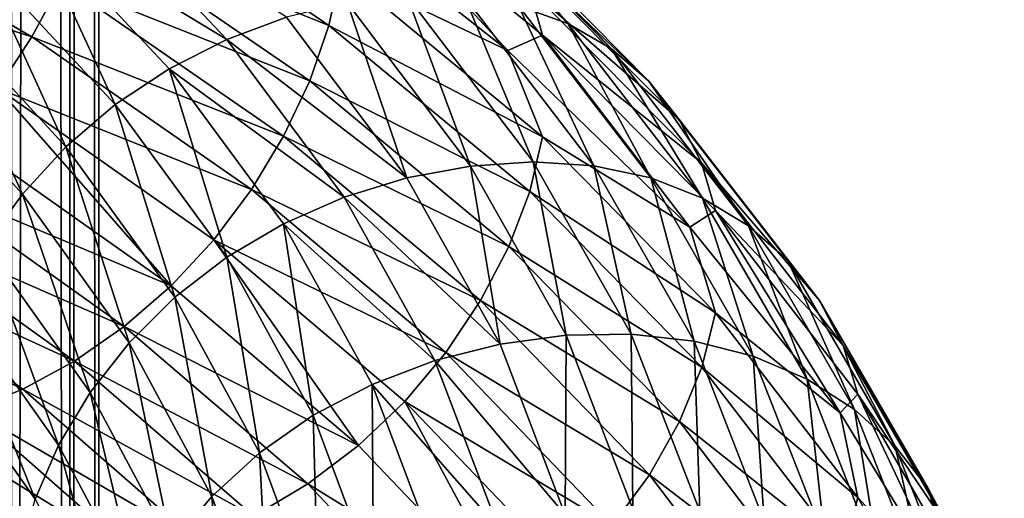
# Model space of a CAD drawing. Header units: metres. Extents: x -44 to 117, y -432 to 89.
# Tile 521 of 656: x 12.5 to 18.41, y -287.13 to -284.26. Entities that reach past the tile are written whole.
import ezdxf

# ---------------------------------------------------------------- set-up
doc = ezdxf.new("R2010")
doc.units = ezdxf.units.M
doc.layers.add('solid_125568', color=7, linetype='CONTINUOUS')

msp = doc.modelspace()

# ---------------------------------------------------------------- linework, layer by layer
at = {"layer": 'solid_125568'}
for points in [[(12.802501, -314.217133, 231.754395), (12.802501, -119.422173, 197.406784), (12.453864, -119.166733, 198.855453)], [(12.453864, -313.9617, 233.203064), (12.802501, -314.217133, 231.754395), (12.453864, -119.166733, 198.855453)], [(12.978006, -314.477875, 230.275665), (12.978006, -119.682907, 195.928055), (12.802501, -119.422173, 197.406784)], [(12.802501, -314.217133, 231.754395), (12.978006, -314.477875, 230.275665), (12.802501, -119.422173, 197.406784)], [(12.978006, -314.740387, 228.786865), (12.978006, -119.945427, 194.439255), (12.978006, -119.682907, 195.928055)], [(12.978006, -314.477875, 230.275665), (12.978006, -314.740387, 228.786865), (12.978006, -119.682907, 195.928055)], [(12.802501, -315.001129, 227.308136), (12.802501, -120.206169, 192.960526), (12.978006, -119.945427, 194.439255)], [(12.978006, -314.740387, 228.786865), (12.802501, -315.001129, 227.308136), (12.978006, -119.945427, 194.439255)], [(12.453864, -315.256592, 225.859467), (12.453864, -120.461609, 191.511856), (12.802501, -120.206169, 192.960526)], [(12.802501, -315.001129, 227.308136), (12.453864, -315.256592, 225.859467), (12.802501, -120.206169, 192.960526)], [(14.809684, -283.277618, 917.619751), (15.792703, -284.279449, 918.914063), (15.055255, -283.41684, 917.359985)], [(15.496891, -284.173218, 919.148132), (15.792703, -284.279449, 918.914063), (14.809684, -283.277618, 917.619751)], [(12.996579, -283.358551, 913.620422), (14.358499, -284.290741, 914.756042), (12.891875, -283.695465, 913.570496)], [(14.430085, -283.961823, 914.857483), (14.358499, -284.290741, 914.756042), (12.996579, -283.358551, 913.620422)], [(14.429541, -283.355225, 915.170227), (15.432735, -284.441101, 915.992493), (14.161056, -283.437866, 914.7276)], [(14.429541, -283.355225, 915.170227), (15.640222, -284.349762, 916.434509), (15.432735, -284.441101, 915.992493)], [(15.561722, -284.070404, 916.637939), (15.640222, -284.349762, 916.434509), (14.429541, -283.355225, 915.170227)], [(14.430085, -283.961823, 914.857483), (14.161056, -283.437866, 914.7276), (15.432735, -284.441101, 915.992493)], [(15.055255, -283.41684, 917.359985), (16.054581, -284.43222, 918.676819), (15.265147, -283.598785, 917.106079)], [(15.792703, -284.279449, 918.914063), (16.054581, -284.43222, 918.676819), (15.055255, -283.41684, 917.359985)], [(11.119816, -283.512512, 912.638428), (12.575548, -284.358795, 913.601135), (10.938344, -283.831238, 912.738464)], [(12.750457, -284.031464, 913.564026), (12.575548, -284.358795, 913.601135), (11.119816, -283.512512, 912.638428)], [(12.565902, -283.658356, 919.152771), (13.745546, -284.375061, 920.10907), (12.889873, -283.467987, 918.99939)], [(12.889873, -283.467987, 918.99939), (13.745546, -284.375061, 920.10907), (14.103917, -284.242035, 919.958374)], [(15.265147, -283.598785, 917.106079), (16.278385, -284.626282, 918.441772), (15.435331, -283.818359, 916.863586)], [(16.054581, -284.43222, 918.676819), (16.278385, -284.626282, 918.441772), (15.265147, -283.598785, 917.106079)], [(12.261769, -283.887909, 919.270569), (13.075651, -284.766357, 920.317871), (12.565902, -283.658356, 919.152771)], [(12.565902, -283.658356, 919.152771), (13.400005, -284.550537, 920.230347), (13.745546, -284.375061, 920.10907)], [(13.075651, -284.766357, 920.317871), (13.400005, -284.550537, 920.230347), (12.565902, -283.658356, 919.152771)], [(12.891875, -283.695465, 913.570496), (14.242792, -284.624451, 914.694153), (12.750457, -284.031464, 913.564026)], [(14.358499, -284.290741, 914.756042), (14.242792, -284.624451, 914.694153), (12.891875, -283.695465, 913.570496)], [(12.575548, -284.358795, 913.601135), (12.370426, -284.669708, 913.681885), (10.938344, -283.831238, 912.738464)], [(15.435331, -283.818359, 916.863586), (16.459827, -284.856262, 918.214172), (15.561722, -284.070404, 916.637939)], [(16.278385, -284.626282, 918.441772), (16.459827, -284.856262, 918.214172), (15.435331, -283.818359, 916.863586)], [(11.984782, -284.153503, 919.348999), (12.78027, -285.019714, 920.368408), (12.261769, -283.887909, 919.270569)], [(12.78027, -285.019714, 920.368408), (13.075651, -284.766357, 920.317871), (12.261769, -283.887909, 919.270569)], [(14.430085, -283.961823, 914.857483), (15.640853, -284.960602, 916.118408), (14.358499, -284.290741, 914.756042)], [(14.430085, -283.961823, 914.857483), (15.432735, -284.441101, 915.992493), (15.640853, -284.960602, 916.118408)], [(12.750457, -284.031464, 913.564026), (14.086548, -284.955261, 914.672241), (12.575548, -284.358795, 913.601135)], [(14.242792, -284.624451, 914.694153), (14.086548, -284.955261, 914.672241), (12.750457, -284.031464, 913.564026)], [(15.561722, -284.070404, 916.637939), (16.594574, -285.11676, 917.998962), (15.640222, -284.349762, 916.434509)], [(16.459827, -284.856262, 918.214172), (16.594574, -285.11676, 917.998962), (15.561722, -284.070404, 916.637939)], [(11.739689, -284.448303, 919.387939), (12.518895, -285.303925, 920.382446), (11.984782, -284.153503, 919.348999)], [(12.518895, -285.303925, 920.382446), (12.78027, -285.019714, 920.368408), (11.984782, -284.153503, 919.348999)], [(14.103917, -284.242035, 919.958374), (14.825984, -285.206482, 921.174255), (14.466785, -284.153534, 919.782837)], [(14.466785, -284.153534, 919.782837), (15.207432, -285.135284, 921.033752), (14.825684, -284.11142, 919.58667)], [(14.825984, -285.206482, 921.174255), (15.207432, -285.135284, 921.033752), (14.466785, -284.153534, 919.782837)], [(14.825684, -284.11142, 919.58667), (15.584651, -285.110657, 920.871948), (15.171952, -284.117432, 919.373779)], [(15.207432, -285.135284, 921.033752), (15.584651, -285.110657, 920.871948), (14.825684, -284.11142, 919.58667)], [(15.171952, -284.117432, 919.373779), (15.948578, -285.133881, 920.692017), (15.496891, -284.173218, 919.148132)], [(15.584651, -285.110657, 920.871948), (15.948578, -285.133881, 920.692017), (15.171952, -284.117432, 919.373779)], [(15.496891, -284.173218, 919.148132), (16.290119, -285.206299, 920.496887), (15.792703, -284.279449, 918.914063)], [(15.948578, -285.133881, 920.692017), (16.290119, -285.206299, 920.496887), (15.496891, -284.173218, 919.148132)], [(13.745546, -284.375061, 920.10907), (14.825984, -285.206482, 921.174255), (14.103917, -284.242035, 919.958374)], [(15.792703, -284.279449, 918.914063), (16.601082, -285.328217, 920.290222), (16.054581, -284.43222, 918.676819)], [(16.290119, -285.206299, 920.496887), (16.601082, -285.328217, 920.290222), (15.792703, -284.279449, 918.914063)], [(14.358499, -284.290741, 914.756042), (15.563231, -285.288239, 916.008179), (14.242792, -284.624451, 914.694153)], [(15.640853, -284.960602, 916.118408), (15.563231, -285.288239, 916.008179), (14.358499, -284.290741, 914.756042)], [(12.575548, -284.358795, 913.601135), (13.893349, -285.275543, 914.690674), (12.370426, -284.669708, 913.681885)], [(14.086548, -284.955261, 914.672241), (13.893349, -285.275543, 914.690674), (12.575548, -284.358795, 913.601135)], [(13.400005, -284.550537, 920.230347), (14.449216, -285.322723, 921.290039), (13.745546, -284.375061, 920.10907)], [(13.745546, -284.375061, 920.10907), (14.449216, -285.322723, 921.290039), (14.825984, -285.206482, 921.174255)], [(15.640222, -284.349762, 916.434509), (16.523542, -285.501709, 917.36084), (15.432735, -284.441101, 915.992493)], [(15.640222, -284.349762, 916.434509), (16.678282, -285.402374, 917.801331), (16.523542, -285.501709, 917.36084)], [(16.594574, -285.11676, 917.998962), (16.678282, -285.402374, 917.801331), (15.640222, -284.349762, 916.434509)], [(12.295833, -285.611389, 920.361389), (12.518895, -285.303925, 920.382446), (11.739689, -284.448303, 919.387939)], [(15.640853, -284.960602, 916.118408), (15.432735, -284.441101, 915.992493), (16.523542, -285.501709, 917.36084)], [(16.054581, -284.43222, 918.676819), (16.876373, -285.495392, 920.076843), (16.278385, -284.626282, 918.441772)], [(16.601082, -285.328217, 920.290222), (16.876373, -285.495392, 920.076843), (16.054581, -284.43222, 918.676819)], [(13.075651, -284.766357, 920.317871), (13.744939, -285.683441, 921.432922), (13.400005, -284.550537, 920.230347)], [(13.400005, -284.550537, 920.230347), (14.085927, -285.482269, 921.377441), (14.449216, -285.322723, 921.290039)], [(13.744939, -285.683441, 921.432922), (14.085927, -285.482269, 921.377441), (13.400005, -284.550537, 920.230347)], [(14.242792, -284.624451, 914.694153), (15.437789, -285.618378, 915.933289), (14.086548, -284.955261, 914.672241)], [(15.563231, -285.288239, 916.008179), (15.437789, -285.618378, 915.933289), (14.242792, -284.624451, 914.694153)], [(16.278385, -284.626282, 918.441772), (17.111616, -285.702362, 919.861755), (16.459827, -284.856262, 918.214172)], [(16.876373, -285.495392, 920.076843), (17.111616, -285.702362, 919.861755), (16.278385, -284.626282, 918.441772)], [(12.370426, -284.669708, 913.681885), (13.410819, -285.854218, 914.850891), (12.138602, -284.956696, 913.80658)], [(12.370426, -284.669708, 913.681885), (13.666825, -285.577667, 914.75), (13.410819, -285.854218, 914.850891)], [(13.893349, -285.275543, 914.690674), (13.666825, -285.577667, 914.75), (12.370426, -284.669708, 913.681885)], [(12.78027, -285.019714, 920.368408), (13.434429, -285.923706, 921.453979), (13.075651, -284.766357, 920.317871)], [(13.434429, -285.923706, 921.453979), (13.744939, -285.683441, 921.432922), (13.075651, -284.766357, 920.317871)], [(16.459827, -284.856262, 918.214172), (17.302311, -285.943451, 919.649841), (16.594574, -285.11676, 917.998962)], [(17.111616, -285.702362, 919.861755), (17.302311, -285.943451, 919.649841), (16.459827, -284.856262, 918.214172)], [(12.138602, -284.956696, 913.80658), (13.410819, -285.854218, 914.850891), (11.884259, -285.21286, 913.974548)], [(14.086548, -284.955261, 914.672241), (15.268428, -285.943451, 915.89447), (13.893349, -285.275543, 914.690674)], [(15.437789, -285.618378, 915.933289), (15.268428, -285.943451, 915.89447), (14.086548, -284.955261, 914.672241)], [(15.640853, -284.960602, 916.118408), (16.678993, -286.017822, 917.481567), (15.563231, -285.288239, 916.008179)], [(15.640853, -284.960602, 916.118408), (16.523542, -285.501709, 917.36084), (16.678993, -286.017822, 917.481567)], [(12.518895, -285.303925, 920.382446), (13.159667, -286.196655, 921.441711), (12.78027, -285.019714, 920.368408)], [(13.159667, -286.196655, 921.441711), (13.434429, -285.923706, 921.453979), (12.78027, -285.019714, 920.368408)], [(14.825984, -285.206482, 921.174255), (15.385628, -286.204956, 922.447632), (15.207432, -285.135284, 921.033752)], [(15.207432, -285.135284, 921.033752), (15.781476, -286.151947, 922.343689), (15.584651, -285.110657, 920.871948)], [(15.385628, -286.204956, 922.447632), (15.781476, -286.151947, 922.343689), (15.207432, -285.135284, 921.033752)], [(15.584651, -285.110657, 920.871948), (16.172884, -286.14566, 922.217773), (15.948578, -285.133881, 920.692017)], [(15.781476, -286.151947, 922.343689), (16.172884, -286.14566, 922.217773), (15.584651, -285.110657, 920.871948)], [(15.948578, -285.133881, 920.692017), (16.550484, -286.187012, 922.072083), (16.290119, -285.206299, 920.496887)], [(16.172884, -286.14566, 922.217773), (16.550484, -286.187012, 922.072083), (15.948578, -285.133881, 920.692017)], [(16.594574, -285.11676, 917.998962), (17.443922, -286.212982, 919.44574), (16.678282, -285.402374, 917.801331)], [(17.302311, -285.943451, 919.649841), (17.443922, -286.212982, 919.44574), (16.594574, -285.11676, 917.998962)], [(11.884259, -285.21286, 913.974548), (13.129882, -286.098511, 914.993042), (11.613611, -285.434113, 914.180969)], [(13.410819, -285.854218, 914.850891), (13.129882, -286.098511, 914.993042), (11.884259, -285.21286, 913.974548)], [(14.449216, -285.322723, 921.290039), (15.385628, -286.204956, 922.447632), (14.825984, -285.206482, 921.174255)], [(16.290119, -285.206299, 920.496887), (16.904888, -286.276917, 921.908752), (16.601082, -285.328217, 920.290222)], [(16.550484, -286.187012, 922.072083), (16.904888, -286.276917, 921.908752), (16.290119, -285.206299, 920.496887)], [(13.893349, -285.275543, 914.690674), (15.059053, -286.255981, 915.892639), (13.666825, -285.577667, 914.75)], [(15.268428, -285.943451, 915.89447), (15.059053, -286.255981, 915.892639), (13.893349, -285.275543, 914.690674)], [(12.295833, -285.611389, 920.361389), (12.92516, -286.494843, 921.397888), (12.518895, -285.303925, 920.382446)], [(12.92516, -286.494843, 921.397888), (13.159667, -286.196655, 921.441711), (12.518895, -285.303925, 920.382446)], [(14.085927, -285.482269, 921.377441), (14.99459, -286.303528, 922.527039), (14.449216, -285.322723, 921.290039)], [(14.449216, -285.322723, 921.290039), (14.99459, -286.303528, 922.527039), (15.385628, -286.204956, 922.447632)], [(15.563231, -285.288239, 916.008179), (16.596193, -286.344055, 917.362), (15.437789, -285.618378, 915.933289)], [(16.678993, -286.017822, 917.481567), (16.596193, -286.344055, 917.362), (15.563231, -285.288239, 916.008179)], [(16.601082, -285.328217, 920.290222), (17.227594, -286.415283, 921.730652), (16.876373, -285.495392, 920.076843)], [(16.904888, -286.276917, 921.908752), (17.227594, -286.415283, 921.730652), (16.601082, -285.328217, 920.290222)], [(16.678282, -285.402374, 917.801331), (17.426523, -286.61673, 918.822388), (16.523542, -285.501709, 917.36084)], [(16.678282, -285.402374, 917.801331), (17.531912, -286.505219, 919.25415), (17.426523, -286.61673, 918.822388)], [(17.443922, -286.212982, 919.44574), (17.531912, -286.505219, 919.25415), (16.678282, -285.402374, 917.801331)], [(11.613611, -285.434113, 914.180969), (12.830849, -286.306702, 915.172302), (11.333034, -285.616669, 914.419495)], [(13.129882, -286.098511, 914.993042), (12.830849, -286.306702, 915.172302), (11.613611, -285.434113, 914.180969)], [(13.744939, -285.683441, 921.432922), (14.263649, -286.63208, 922.601196), (14.085927, -285.482269, 921.377441)], [(14.085927, -285.482269, 921.377441), (14.617535, -286.44632, 922.579102), (14.99459, -286.303528, 922.527039)], [(14.263649, -286.63208, 922.601196), (14.617535, -286.44632, 922.579102), (14.085927, -285.482269, 921.377441)], [(16.678993, -286.017822, 917.481567), (16.523542, -285.501709, 917.36084), (17.426523, -286.61673, 918.822388)], [(16.876373, -285.495392, 920.076843), (17.513287, -286.597626, 921.542175), (17.111616, -285.702362, 919.861755)], [(17.227594, -286.415283, 921.730652), (17.513287, -286.597626, 921.542175), (16.876373, -285.495392, 920.076843)], [(13.666825, -285.577667, 914.75), (14.536222, -286.813446, 916.00354), (13.410819, -285.854218, 914.850891)], [(13.666825, -285.577667, 914.75), (14.813608, -286.548431, 915.92865), (14.536222, -286.813446, 916.00354)], [(15.059053, -286.255981, 915.892639), (14.813608, -286.548431, 915.92865), (13.666825, -285.577667, 914.75)], [(11.333034, -285.616669, 914.419495), (12.520823, -286.475433, 915.382996), (11.048875, -285.756836, 914.68396)], [(12.830849, -286.306702, 915.172302), (12.520823, -286.475433, 915.382996), (11.333034, -285.616669, 914.419495)], [(12.115286, -285.934387, 920.306335), (12.735342, -286.81073, 921.324036), (12.295833, -285.611389, 920.361389)], [(12.735342, -286.81073, 921.324036), (12.92516, -286.494843, 921.397888), (12.295833, -285.611389, 920.361389)], [(15.437789, -285.618378, 915.933289), (16.4624, -286.670319, 917.273132), (15.268428, -285.943451, 915.89447)], [(16.596193, -286.344055, 917.362), (16.4624, -286.670319, 917.273132), (15.437789, -285.618378, 915.933289)], [(13.434429, -285.923706, 921.453979), (13.941415, -286.858582, 922.591614), (13.744939, -285.683441, 921.432922)], [(13.941415, -286.858582, 922.591614), (14.263649, -286.63208, 922.601196), (13.744939, -285.683441, 921.432922)], [(12.520823, -286.475433, 915.382996), (12.206881, -286.601288, 915.619446), (11.048875, -285.756836, 914.68396)], [(17.111616, -285.702362, 919.861755), (17.757389, -286.818146, 921.347961), (17.302311, -285.943451, 919.649841)], [(17.513287, -286.597626, 921.542175), (17.757389, -286.818146, 921.347961), (17.111616, -285.702362, 919.861755)], [(13.410819, -285.854218, 914.850891), (14.536222, -286.813446, 916.00354), (13.129882, -286.098511, 914.993042)], [(11.981438, -286.265106, 920.218506), (12.594625, -287.136719, 921.221802), (12.115286, -285.934387, 920.306335)], [(12.594625, -287.136719, 921.221802), (12.735342, -286.81073, 921.324036), (12.115286, -285.934387, 920.306335)], [(13.159667, -286.196655, 921.441711), (13.656275, -287.119659, 922.551941), (13.434429, -285.923706, 921.453979)], [(13.656275, -287.119659, 922.551941), (13.941415, -286.858582, 922.591614), (13.434429, -285.923706, 921.453979)], [(15.268428, -285.943451, 915.89447), (16.281792, -286.989227, 917.216309), (15.059053, -286.255981, 915.892639)], [(16.4624, -286.670319, 917.273132), (16.281792, -286.989227, 917.216309), (15.268428, -285.943451, 915.89447)], [(17.302311, -285.943451, 919.649841), (17.955248, -287.070923, 921.152405), (17.443922, -286.212982, 919.44574)], [(17.757389, -286.818146, 921.347961), (17.955248, -287.070923, 921.152405), (17.302311, -285.943451, 919.649841)], [(16.678993, -286.017822, 917.481567), (17.532694, -287.12561, 918.930725), (16.596193, -286.344055, 917.362)], [(16.678993, -286.017822, 917.481567), (17.426523, -286.61673, 918.822388), (17.532694, -287.12561, 918.930725)], [(13.129882, -286.098511, 914.993042), (14.231764, -287.044617, 916.117615), (12.830849, -286.306702, 915.172302)], [(14.536222, -286.813446, 916.00354), (14.231764, -287.044617, 916.117615), (13.129882, -286.098511, 914.993042)], [(15.385628, -286.204956, 922.447632), (15.776674, -287.229675, 923.762634), (15.781476, -286.151947, 922.343689)], [(15.776674, -287.229675, 923.762634), (16.182587, -287.195587, 923.69635), (15.781476, -286.151947, 922.343689)], [(15.781476, -286.151947, 922.343689), (16.182587, -287.195587, 923.69635), (16.172884, -286.14566, 922.217773)], [(16.172884, -286.14566, 922.217773), (16.583893, -287.208344, 923.6073), (16.550484, -286.187012, 922.072083)], [(16.182587, -287.195587, 923.69635), (16.583893, -287.208344, 923.6073), (16.172884, -286.14566, 922.217773)], [(12.92516, -286.494843, 921.397888), (13.412895, -287.408081, 922.484314), (13.159667, -286.196655, 921.441711)], [(13.412895, -287.408081, 922.484314), (13.656275, -287.119659, 922.551941), (13.159667, -286.196655, 921.441711)], [(14.99459, -286.303528, 922.527039), (15.776674, -287.229675, 923.762634), (15.385628, -286.204956, 922.447632)], [(16.550484, -286.187012, 922.072083), (16.971029, -287.268524, 923.496948), (16.904888, -286.276917, 921.908752)], [(16.583893, -287.208344, 923.6073), (16.971029, -287.268524, 923.496948), (16.550484, -286.187012, 922.072083)], [(17.443922, -286.212982, 919.44574), (18.102175, -287.349915, 920.959839), (17.531912, -286.505219, 919.25415)], [(17.955248, -287.070923, 921.152405), (18.102175, -287.349915, 920.959839), (17.443922, -286.212982, 919.44574)], [(11.898469, -286.595825, 920.098999), (12.507421, -287.46521, 921.092773), (11.981438, -286.265106, 920.218506)], [(12.507421, -287.46521, 921.092773), (12.594625, -287.136719, 921.221802), (11.981438, -286.265106, 920.218506)], [(15.059053, -286.255981, 915.892639), (16.05855, -287.293304, 917.192688), (14.813608, -286.548431, 915.92865)], [(16.281792, -286.989227, 917.216309), (16.05855, -287.293304, 917.192688), (15.059053, -286.255981, 915.892639)], [(16.904888, -286.276917, 921.908752), (17.334414, -287.376556, 923.366394), (17.227594, -286.415283, 921.730652)], [(16.971029, -287.268524, 923.496948), (17.334414, -287.376556, 923.366394), (16.904888, -286.276917, 921.908752)], [(12.830849, -286.306702, 915.172302), (13.907619, -287.238434, 916.267334), (12.520823, -286.475433, 915.382996)], [(14.231764, -287.044617, 916.117615), (13.907619, -287.238434, 916.267334), (12.830849, -286.306702, 915.172302)], [(14.617535, -286.44632, 922.579102), (15.375652, -287.309937, 923.804626), (14.99459, -286.303528, 922.527039)], [(14.99459, -286.303528, 922.527039), (15.375652, -287.309937, 923.804626), (15.776674, -287.229675, 923.762634)], [(16.596193, -286.344055, 917.362), (17.445635, -287.450317, 918.801147), (16.4624, -286.670319, 917.273132)], [(17.532694, -287.12561, 918.930725), (17.445635, -287.450317, 918.801147), (16.596193, -286.344055, 917.362)], [(14.263649, -286.63208, 922.601196), (14.626059, -287.605072, 923.808044), (14.617535, -286.44632, 922.579102)], [(14.617535, -286.44632, 922.579102), (14.988963, -287.435364, 923.820374), (15.375652, -287.309937, 923.804626)], [(14.626059, -287.605072, 923.808044), (14.988963, -287.435364, 923.820374), (14.617535, -286.44632, 922.579102)], [(17.227594, -286.415283, 921.730652), (17.665331, -287.532013, 923.217712), (17.513287, -286.597626, 921.542175)], [(17.334414, -287.376556, 923.366394), (17.665331, -287.532013, 923.217712), (17.227594, -286.415283, 921.730652)], [(12.520823, -286.475433, 915.382996), (13.571537, -287.391907, 916.447632), (12.206881, -286.601288, 915.619446)], [(13.907619, -287.238434, 916.267334), (13.571537, -287.391907, 916.447632), (12.520823, -286.475433, 915.382996)], [(12.735342, -286.81073, 921.324036), (13.215885, -287.716492, 922.39093), (12.92516, -286.494843, 921.397888)], [(13.215885, -287.716492, 922.39093), (13.412895, -287.408081, 922.484314), (12.92516, -286.494843, 921.397888)], [(17.531912, -286.505219, 919.25415), (18.134581, -287.78009, 920.362488), (17.426523, -286.61673, 918.822388)], [(17.531912, -286.505219, 919.25415), (18.193481, -287.64917, 920.774597), (18.134581, -287.78009, 920.362488)], [(18.102175, -287.349915, 920.959839), (18.193481, -287.64917, 920.774597), (17.531912, -286.505219, 919.25415)], [(14.813608, -286.548431, 915.92865), (15.501184, -287.82785, 917.250793), (14.536222, -286.813446, 916.00354)], [(14.813608, -286.548431, 915.92865), (15.796892, -287.575256, 917.203674), (15.501184, -287.82785, 917.250793)], [(16.05855, -287.293304, 917.192688), (15.796892, -287.575256, 917.203674), (14.813608, -286.548431, 915.92865)], [(12.206881, -286.601288, 915.619446), (13.23125, -287.502014, 916.653503), (11.896377, -286.681091, 915.876221)], [(12.400669, -287.656525, 920.799744), (12.507421, -287.46521, 921.092773), (11.898469, -286.595825, 920.098999)], [(13.571537, -287.391907, 916.447632), (13.23125, -287.502014, 916.653503), (12.206881, -286.601288, 915.619446)], [(13.941415, -286.858582, 922.591614), (14.295633, -287.817291, 923.766907), (14.263649, -286.63208, 922.601196)], [(14.295633, -287.817291, 923.766907), (14.626059, -287.605072, 923.808044), (14.263649, -286.63208, 922.601196)], [(17.532694, -287.12561, 918.930725), (17.426523, -286.61673, 918.822388), (18.134581, -287.78009, 920.362488)], [(17.513287, -286.597626, 921.542175), (17.95829, -287.730103, 923.054871), (17.757389, -286.818146, 921.347961)], [(17.665331, -287.532013, 923.217712), (17.95829, -287.730103, 923.054871), (17.513287, -286.597626, 921.542175)], [(12.570137, -287.581207, 917.123596), (12.265647, -287.545166, 917.378845), (11.316015, -286.690613, 916.430054)], [(11.596897, -286.711884, 916.148193), (12.570137, -287.581207, 917.123596), (11.316015, -286.690613, 916.430054)], [(11.896377, -286.681091, 915.876221), (12.894725, -287.565979, 916.880371), (11.596897, -286.711884, 916.148193)], [(13.23125, -287.502014, 916.653503), (12.894725, -287.565979, 916.880371), (11.896377, -286.681091, 915.876221)], [(16.4624, -286.670319, 917.273132), (17.30497, -287.772461, 918.697571), (16.281792, -286.989227, 917.216309)], [(17.445635, -287.450317, 918.801147), (17.30497, -287.772461, 918.697571), (16.4624, -286.670319, 917.273132)], [(12.894725, -287.565979, 916.880371), (12.570137, -287.581207, 917.123596), (11.596897, -286.711884, 916.148193)], [(12.594625, -287.136719, 921.221802), (13.06984, -288.037476, 922.273682), (12.735342, -286.81073, 921.324036)], [(13.06984, -288.037476, 922.273682), (13.215885, -287.716492, 922.39093), (12.735342, -286.81073, 921.324036)], [(14.536222, -286.813446, 916.00354), (15.501184, -287.82785, 917.250793), (14.231764, -287.044617, 916.117615)], [(17.757389, -286.818146, 921.347961), (18.208582, -287.964661, 922.88208), (17.955248, -287.070923, 921.152405)], [(17.95829, -287.730103, 923.054871), (18.208582, -287.964661, 922.88208), (17.757389, -286.818146, 921.347961)], [(13.656275, -287.119659, 922.551941), (14.003241, -288.066071, 923.698975), (13.941415, -286.858582, 922.591614)], [(14.003241, -288.066071, 923.698975), (14.295633, -287.817291, 923.766907), (13.941415, -286.858582, 922.591614)], [(16.281792, -286.989227, 917.216309), (17.11511, -288.084717, 918.621704), (16.05855, -287.293304, 917.192688)], [(17.30497, -287.772461, 918.697571), (17.11511, -288.084717, 918.621704), (16.281792, -286.989227, 917.216309)], [(14.231764, -287.044617, 916.117615), (15.176567, -288.0448, 917.334778), (13.907619, -287.238434, 916.267334)], [(15.501184, -287.82785, 917.250793), (15.176567, -288.0448, 917.334778), (14.231764, -287.044617, 916.117615)], [(17.955248, -287.070923, 921.152405), (18.411436, -288.229523, 922.703369), (18.102175, -287.349915, 920.959839)], [(18.208582, -287.964661, 922.88208), (18.411436, -288.229523, 922.703369), (17.955248, -287.070923, 921.152405)], [(13.412895, -287.408081, 922.484314), (13.753656, -288.34433, 923.606995), (13.656275, -287.119659, 922.551941)], [(13.753656, -288.34433, 923.606995), (14.003241, -288.066071, 923.698975), (13.656275, -287.119659, 922.551941)], [(17.532694, -287.12561, 918.930725), (18.194328, -288.274658, 920.447266), (17.445635, -287.450317, 918.801147)], [(17.532694, -287.12561, 918.930725), (18.134581, -287.78009, 920.362488), (18.194328, -288.274658, 920.447266)]]:
    msp.add_3dface(points, dxfattribs=at)

doc.saveas('drawing.dxf')
